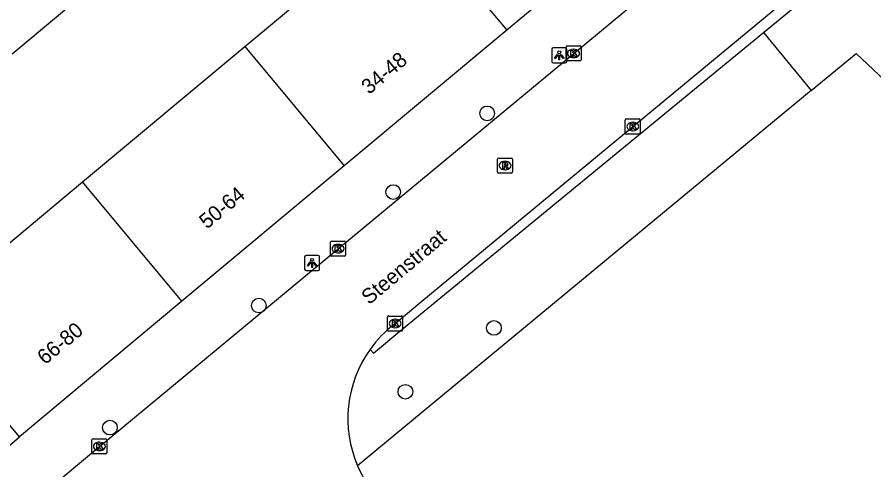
# Model space of a CAD drawing. Extents: x 159888 to 160757, y 384031 to 384746.
# Drawn here: x 160419.7 to 160476.9, y 384166.3 to 384196.5 of the extents above; entities that cross this region are included whole.
import ezdxf

# ---------------------------------------------------------------- set-up
doc = ezdxf.new("R2010")
doc.units = 0
for name, color, linetype in [('IMGEO_Boom', 7, 'Continuous'), ('IMGEO_Groenvoorziening', 7, 'Continuous'), ('IMGEO_Kolk', 7, 'Continuous'), ('IMGEO_Lichtpunt', 7, 'Continuous'), ('IMGEO_Openbare_ruimte_label', 7, 'Continuous'), ('IMGEO_Pand', 7, 'Continuous'), ('IMGEO_Pand_nummerreeks', 7, 'Continuous'), ('IMGEO_Rijbaan_lokaal_open', 7, 'Continuous'), ('IMGEO_Rioolput', 7, 'Continuous'), ('IMGEO_Voetpad_open', 7, 'Continuous')]:
    doc.layers.add(name, color=color, linetype=linetype)

msp = doc.modelspace()

# ---------------------------------------------------------------- linework, layer by layer
at = {"layer": 'IMGEO_Boom'}
for centre in [(160451.071, 384190.058), (160444.806, 384184.814), (160435.839, 384177.254), (160451.527, 384175.758), (160445.614, 384171.506), (160425.908, 384169.12)]:
    msp.add_circle(centre, 0.489, dxfattribs=at)
at = {"layer": 'IMGEO_Groenvoorziening'}
for points in [[(160469.497, 384195.444), (160472.691, 384191.58)], [(160472.691, 384191.58), (160475.677, 384194.048), (160486.78, 384183.613)], [(160472.691, 384191.58), (160442.427, 384166.564)]]:
    msp.add_lwpolyline(points, dxfattribs=at)
at = {"layer": 'IMGEO_Kolk'}
for p, q in [((160456.333, 384193.63), (160456.333, 384194.482)), ((160456.408, 384194.556), (160457.26, 384194.556)), ((160456.821, 384194.336), (160456.846, 384194.336)), ((160457.334, 384194.482), (160457.334, 384193.63)), ((160456.844, 384193.776), (160456.819, 384193.776)), ((160457.26, 384193.556), (160456.408, 384193.556)), ((160460.363, 384189.685), (160461.215, 384189.685)), ((160460.288, 384188.759), (160460.288, 384189.611)), ((160460.776, 384189.465), (160460.801, 384189.465)), ((160461.289, 384189.611), (160461.289, 384188.759)), ((160461.215, 384188.685), (160460.363, 384188.685)), ((160460.799, 384188.905), (160460.774, 384188.905)), ((160440.621, 384180.621), (160440.621, 384181.473)), ((160440.696, 384181.547), (160441.548, 384181.547)), ((160441.109, 384181.327), (160441.134, 384181.327)), ((160441.622, 384181.473), (160441.622, 384180.621)), ((160441.548, 384180.547), (160440.696, 384180.547)), ((160441.132, 384180.767), (160441.107, 384180.767)), ((160444.508, 384176.556), (160445.36, 384176.556)), ((160444.433, 384175.63), (160444.433, 384176.482)), ((160444.921, 384176.336), (160444.946, 384176.336)), ((160445.434, 384176.482), (160445.434, 384175.63)), ((160445.36, 384175.556), (160444.508, 384175.556)), ((160444.944, 384175.776), (160444.919, 384175.776)), ((160424.704, 384167.441), (160424.704, 384168.293)), ((160424.779, 384168.367), (160425.631, 384168.367)), ((160425.192, 384168.147), (160425.217, 384168.147)), ((160425.705, 384168.293), (160425.705, 384167.441)), ((160425.215, 384167.587), (160425.19, 384167.587)), ((160425.631, 384167.367), (160424.779, 384167.367))]:
    msp.add_line(p, q, dxfattribs=at)
for points in [[(160456.333, 384193.63), (160456.333, 384194.482)], [(160456.408, 384194.556), (160457.26, 384194.556)], [(160456.654, 384194.256), (160456.777, 384194.256), (160456.777, 384194.105), (160456.907, 384194.256), (160457.071, 384194.256), (160456.925, 384194.105), (160457.078, 384193.856), (160456.926, 384193.856), (160456.841, 384194.02), (160456.777, 384193.953), (160456.777, 384193.856), (160456.654, 384193.856), (160456.654, 384194.256)], [(160457.334, 384194.482), (160457.334, 384193.63)], [(160457.26, 384193.556), (160456.408, 384193.556)], [(160460.363, 384189.685), (160461.215, 384189.685)], [(160460.288, 384188.759), (160460.288, 384189.611)], [(160460.609, 384189.385), (160460.732, 384189.385), (160460.732, 384189.234), (160460.862, 384189.385), (160461.026, 384189.385), (160460.88, 384189.234), (160461.033, 384188.985), (160460.881, 384188.985), (160460.796, 384189.149), (160460.732, 384189.082), (160460.732, 384188.985), (160460.609, 384188.985), (160460.609, 384189.385)], [(160461.289, 384189.611), (160461.289, 384188.759)], [(160461.215, 384188.685), (160460.363, 384188.685)], [(160440.621, 384180.621), (160440.621, 384181.473)], [(160440.696, 384181.547), (160441.548, 384181.547)], [(160440.942, 384181.247), (160441.065, 384181.247), (160441.065, 384181.096), (160441.195, 384181.247), (160441.359, 384181.247), (160441.213, 384181.096), (160441.366, 384180.847), (160441.214, 384180.847), (160441.129, 384181.011), (160441.065, 384180.944), (160441.065, 384180.847), (160440.942, 384180.847), (160440.942, 384181.247)], [(160441.622, 384181.473), (160441.622, 384180.621)], [(160441.548, 384180.547), (160440.696, 384180.547)], [(160444.508, 384176.556), (160445.36, 384176.556)], [(160444.433, 384175.63), (160444.433, 384176.482)], [(160444.754, 384176.256), (160444.877, 384176.256), (160444.877, 384176.105), (160445.007, 384176.256), (160445.171, 384176.256), (160445.025, 384176.105), (160445.178, 384175.856), (160445.026, 384175.856), (160444.941, 384176.02), (160444.877, 384175.953), (160444.877, 384175.856), (160444.754, 384175.856), (160444.754, 384176.256)], [(160445.434, 384176.482), (160445.434, 384175.63)], [(160445.36, 384175.556), (160444.508, 384175.556)], [(160424.704, 384167.441), (160424.704, 384168.293)], [(160424.779, 384168.367), (160425.631, 384168.367)], [(160425.025, 384168.067), (160425.148, 384168.067), (160425.148, 384167.916), (160425.278, 384168.067), (160425.442, 384168.067), (160425.296, 384167.916), (160425.449, 384167.667), (160425.297, 384167.667), (160425.212, 384167.831), (160425.148, 384167.764), (160425.148, 384167.667), (160425.025, 384167.667), (160425.025, 384168.067)], [(160425.705, 384168.293), (160425.705, 384167.441)], [(160425.631, 384167.367), (160424.779, 384167.367)]]:
    msp.add_lwpolyline(points, dxfattribs=at)
for centre, start, end in [((160456.41, 384194.48), 91.552, 178.448), ((160456.41, 384194.48), 91.552, 178.448), ((160457.258, 384194.48), 1.552, 88.448), ((160457.258, 384194.48), 1.552, 88.448), ((160456.41, 384193.632), 181.552, 268.448), ((160456.41, 384193.632), 181.552, 268.448), ((160457.258, 384193.632), 271.552, 358.448), ((160457.258, 384193.632), 271.552, 358.448), ((160460.365, 384189.609), 91.552, 178.448), ((160460.365, 384189.609), 91.552, 178.448), ((160461.213, 384189.609), 1.552, 88.448), ((160461.213, 384189.609), 1.552, 88.448), ((160460.365, 384188.761), 181.552, 268.448), ((160460.365, 384188.761), 181.552, 268.448), ((160461.213, 384188.761), 271.552, 358.448), ((160461.213, 384188.761), 271.552, 358.448), ((160440.698, 384181.471), 91.552, 178.448), ((160440.698, 384181.471), 91.552, 178.448), ((160441.546, 384181.471), 1.552, 88.448), ((160441.546, 384181.471), 1.552, 88.448), ((160440.698, 384180.623), 181.552, 268.448), ((160440.698, 384180.623), 181.552, 268.448), ((160441.546, 384180.623), 271.552, 358.448), ((160441.546, 384180.623), 271.552, 358.448), ((160444.51, 384176.48), 91.552, 178.448), ((160444.51, 384176.48), 91.552, 178.448), ((160445.358, 384176.48), 1.552, 88.448), ((160445.358, 384176.48), 1.552, 88.448), ((160444.51, 384175.632), 181.552, 268.448), ((160444.51, 384175.632), 181.552, 268.448), ((160445.358, 384175.632), 271.552, 358.448), ((160445.358, 384175.632), 271.552, 358.448), ((160424.781, 384168.291), 91.552, 178.448), ((160424.781, 384168.291), 91.552, 178.448), ((160425.629, 384168.291), 1.552, 88.448), ((160425.629, 384168.291), 1.552, 88.448), ((160424.781, 384167.443), 181.552, 268.448), ((160424.781, 384167.443), 181.552, 268.448), ((160425.629, 384167.443), 271.552, 358.448), ((160425.629, 384167.443), 271.552, 358.448)]:
    msp.add_arc(centre, 0.0765, start, end, dxfattribs=at)
for centre, major_axis, ratio, start_param, end_param in [((160456.82, 384194.056), (-0.387, 0.002), 0.722429, 4.712389, 7.853982), ((160456.845, 384194.056), (-0.39, 0.002), 0.717154, 1.570796, 4.712389), ((160460.775, 384189.185), (-0.387, 0.002), 0.722429, 4.712389, 7.853982), ((160460.8, 384189.185), (-0.39, 0.002), 0.717154, 1.570796, 4.712389), ((160441.108, 384181.047), (-0.387, 0.002), 0.722429, 4.712389, 7.853982), ((160441.133, 384181.047), (-0.39, 0.002), 0.717154, 1.570796, 4.712389), ((160444.92, 384176.056), (-0.387, 0.002), 0.722429, 4.712389, 7.853982), ((160444.945, 384176.056), (-0.39, 0.002), 0.717154, 1.570796, 4.712389), ((160425.191, 384167.867), (-0.387, 0.002), 0.722429, 4.712389, 7.853982), ((160425.216, 384167.867), (-0.39, 0.002), 0.717154, 1.570796, 4.712389)]:
    msp.add_ellipse(centre, major_axis=major_axis, ratio=ratio, start_param=start_param, end_param=end_param, dxfattribs=at)
at = {"layer": 'IMGEO_Lichtpunt'}
for p, q in [((160455.381, 384194.331), (160455.381, 384193.524)), ((160455.381, 384194.331), (160455.381, 384193.524)), ((160456.283, 384194.426), (160455.475, 384194.426)), ((160456.283, 384194.426), (160455.475, 384194.426)), ((160456.377, 384193.524), (160456.377, 384194.331)), ((160456.377, 384193.524), (160456.377, 384194.331)), ((160455.475, 384193.43), (160456.283, 384193.43)), ((160455.475, 384193.43), (160456.283, 384193.43)), ((160439.796, 384180.59), (160438.988, 384180.59)), ((160439.796, 384180.59), (160438.988, 384180.59)), ((160438.894, 384180.495), (160438.894, 384179.688)), ((160438.894, 384180.495), (160438.894, 384179.688)), ((160439.89, 384179.688), (160439.89, 384180.495)), ((160439.89, 384179.688), (160439.89, 384180.495)), ((160438.988, 384179.594), (160439.796, 384179.594)), ((160438.988, 384179.594), (160439.796, 384179.594))]:
    msp.add_line(p, q, dxfattribs=at)
for points in [[(160455.755, 384193.995), (160455.794, 384193.967), (160455.606, 384193.705), (160455.568, 384193.732), (160455.755, 384193.995)], [(160455.857, 384193.947), (160455.904, 384193.947), (160455.904, 384193.625), (160455.857, 384193.625), (160455.857, 384193.947)], [(160455.967, 384193.967), (160456.005, 384193.994), (160456.192, 384193.732), (160456.153, 384193.704), (160455.967, 384193.967)], [(160439.268, 384180.159), (160439.307, 384180.131), (160439.119, 384179.869), (160439.081, 384179.896), (160439.268, 384180.159)], [(160439.37, 384180.111), (160439.417, 384180.111), (160439.417, 384179.789), (160439.37, 384179.789), (160439.37, 384180.111)], [(160439.48, 384180.131), (160439.518, 384180.158), (160439.705, 384179.896), (160439.666, 384179.868), (160439.48, 384180.131)]]:
    msp.add_lwpolyline(points, dxfattribs=at)
for centre in [(160455.88, 384194.129), (160439.393, 384180.293)]:
    msp.add_circle(centre, 0.0994, dxfattribs=at)
for centre, start, end in [((160455.475, 384194.331), 90, 180), ((160455.475, 384194.331), 90, 180), ((160456.283, 384194.331), 0, 90), ((160456.283, 384194.331), 0, 90), ((160455.475, 384193.524), 180, 270), ((160455.475, 384193.524), 180, 270), ((160456.283, 384193.524), 270, 0), ((160456.283, 384193.524), 270, 360), ((160438.988, 384180.495), 90, 180), ((160438.988, 384180.495), 90, 180), ((160439.796, 384180.495), 0, 90), ((160439.796, 384180.495), 0, 90), ((160438.988, 384179.688), 180, 270), ((160438.988, 384179.688), 180, 270), ((160439.796, 384179.688), 270, 0), ((160439.796, 384179.688), 270, 360)]:
    msp.add_arc(centre, 0.0946, start, end, dxfattribs=at)
at = {"layer": 'IMGEO_Pand'}
for points in [[(160463.203, 384204.625), (160452.373, 384195.596)], [(160434.915, 384194.518), (160445.745, 384203.546)], [(160445.745, 384203.546), (160452.373, 384195.596)], [(160452.373, 384195.596), (160441.543, 384186.568)], [(160424.085, 384185.489), (160434.915, 384194.518)], [(160434.915, 384194.518), (160441.543, 384186.568)], [(160441.543, 384186.568), (160430.713, 384177.539)], [(160419.883, 384168.51), (160413.255, 384176.46), (160424.085, 384185.489)], [(160430.713, 384177.539), (160424.085, 384185.489)], [(160430.713, 384177.539), (160419.883, 384168.51)]]:
    msp.add_lwpolyline(points, dxfattribs=at)
at = {"layer": 'IMGEO_Rijbaan_lokaal_open'}
for points in [[(160429.086, 384162.845), (160425.156, 384159.585), (160421.063, 384164.399), (160425.202, 384167.864), (160476.095, 384210.002), (160476.352, 384210.26), (160476.585, 384210.54), (160476.617, 384210.587)], [(160444.925, 384176.05), (160446.709, 384177.549), (160479.56, 384204.703), (160479.676, 384204.79), (160479.821, 384204.883)]]:
    msp.add_lwpolyline(points, dxfattribs=at)
for centre, radius, start, end in [((160449.712, 384169.731), 7.928, 127.1462, 144.5125), ((160449.737, 384169.712), 7.959, 144.5052, 203.2987), ((160449.724, 384169.705), 7.944, 203.2885, 223.2851)]:
    msp.add_arc(centre, radius, start, end, dxfattribs=at)
at = {"layer": 'IMGEO_Rioolput'}
for p, q in [((160451.766, 384186.155), (160451.766, 384187.007)), ((160451.841, 384187.081), (160452.693, 384187.081)), ((160452.254, 384186.861), (160452.279, 384186.861)), ((160452.767, 384187.007), (160452.767, 384186.155)), ((160452.277, 384186.301), (160452.252, 384186.301)), ((160452.693, 384186.081), (160451.841, 384186.081))]:
    msp.add_line(p, q, dxfattribs=at)
for points in [[(160451.766, 384186.155), (160451.766, 384187.007)], [(160451.841, 384187.081), (160452.693, 384187.081)], [(160452.767, 384187.007), (160452.767, 384186.155)], [(160452.355, 384186.779), (160452.103, 384186.781), (160452.103, 384186.381)], [(160452.103, 384186.381), (160452.227, 384186.381), (160452.227, 384186.543), (160452.238, 384186.543)], [(160452.281, 384186.7), (160452.227, 384186.7), (160452.227, 384186.619)], [(160452.227, 384186.619), (160452.279, 384186.619)], [(160452.285, 384186.514), (160452.356, 384186.381), (160452.496, 384186.381), (160452.431, 384186.507)], [(160452.693, 384186.081), (160451.841, 384186.081)]]:
    msp.add_lwpolyline(points, dxfattribs=at)
for centre, radius, start, end in [((160451.843, 384187.005), 0.0765, 91.552, 178.448), ((160451.843, 384187.005), 0.0765, 91.552, 178.448), ((160452.691, 384187.005), 0.0765, 1.552, 88.448), ((160452.691, 384187.005), 0.0765, 1.552, 88.448), ((160452.237, 384186.49), 0.0533, 26.0293, 88.6989), ((160452.263, 384186.808), 0.19, 274.7715, 282.9687), ((160452.287, 384186.604), 0.0964, 77.0061, 93.1865), ((160452.301, 384186.661), 0.0378, 276.6634, 79.6772), ((160452.354, 384186.669), 0.109, 350.3612, 89.416), ((160452.352, 384186.669), 0.112, 277.5842, 350.9817), ((160452.336, 384186.454), 0.108, 29.5134, 73.7905), ((160451.843, 384186.157), 0.0765, 181.552, 268.448), ((160451.843, 384186.157), 0.0765, 181.552, 268.448), ((160452.691, 384186.157), 0.0765, 271.552, 358.448), ((160452.691, 384186.157), 0.0765, 271.552, 358.448)]:
    msp.add_arc(centre, radius, start, end, dxfattribs=at)
for centre, major_axis, ratio, start_param, end_param in [((160452.253, 384186.581), (-0.387, 0.002), 0.722429, 4.712389, 7.853982), ((160452.278, 384186.581), (-0.39, 0.002), 0.717154, 1.570796, 4.712389)]:
    msp.add_ellipse(centre, major_axis=major_axis, ratio=ratio, start_param=start_param, end_param=end_param, dxfattribs=at)
at = {"layer": 'IMGEO_Voetpad_open'}
for points in [[(160419.38, 384194.033), (160462.762, 384230.216)], [(160469.497, 384195.444), (160480.257, 384204.274)], [(160443.257, 384174.333), (160443.5, 384174.087), (160445.254, 384175.551), (160469.497, 384195.444)], [(160418.154, 384167.028), (160419.883, 384168.51)]]:
    msp.add_lwpolyline(points, dxfattribs=at)

# ---------------------------------------------------------------- texts
at = {"layer": 'IMGEO_Openbare_ruimte_label'}
msp.add_text('Steenstraat', height=1, rotation=39.967, dxfattribs=at).set_placement((160443.197, 384177.266))
at = {"layer": 'IMGEO_Pand_nummerreeks'}
for s, rotation, p in [('34-48', 39.6743, (160443.195, 384191.282)), ('50-64', 39.5712, (160432.377, 384182.313)), ('66-80', 39.6593, (160421.577, 384173.266))]:
    msp.add_text(s, height=1, rotation=rotation, dxfattribs=at).set_placement(p)

doc.saveas('drawing.dxf')
